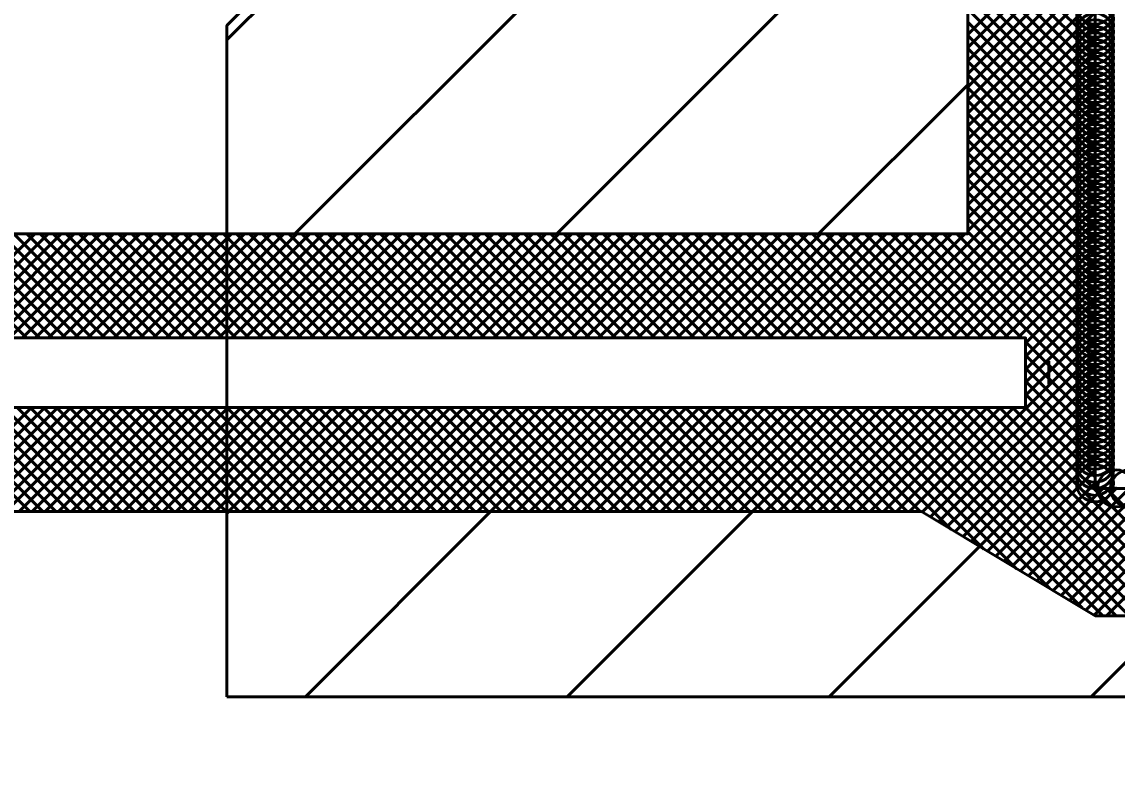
# Model space of a CAD drawing. Extents: x -1 to 679, y 0 to 440.
# Drawn here: x 120.42 to 132.25, y 154.51 to 162.55 of the extents above; entities that cross this region are included whole.
import ezdxf

# ---------------------------------------------------------------- set-up
doc = ezdxf.new("R2010")
doc.units = 0
doc.header["$LTSCALE"] = 0.8
doc.header["$PDMODE"] = 32
doc.header["$PDSIZE"] = 0.4
doc.layers.add('1', color=7, linetype='Continuous', lineweight=53)

msp = doc.modelspace()

# ---------------------------------------------------------------- linework, layer by layer
at = {"layer": '1'}
for p, q in [((132.0128, 162.445), (130.6378, 163.82)), ((130.6378, 162.4149), (132.0128, 163.7899)), ((132.0128, 162.3036), (130.6378, 163.6786)), ((130.6378, 162.2735), (132.0128, 163.6485)), ((132.0128, 162.1622), (130.6378, 163.5372)), ((130.6378, 162.1321), (132.0128, 163.5071)), ((132.0128, 162.0207), (130.6378, 163.3957)), ((130.6378, 161.9907), (132.0128, 163.3657)), ((132.0128, 161.8793), (130.6378, 163.2543)), ((130.6378, 161.8492), (132.0128, 163.2242)), ((132.0128, 161.7379), (130.6378, 163.1129)), ((122.6378, 162.3573), (123.2922, 163.0118)), ((123.3707, 160.2618), (126.1207, 163.0118)), ((126.1991, 160.2618), (128.9491, 163.0118)), ((130.6378, 161.7078), (132.0128, 163.0828)), ((132.0128, 161.5965), (130.6378, 162.9715)), ((130.6378, 161.5664), (132.0128, 162.9414)), ((132.0128, 161.4551), (130.6378, 162.8301)), ((130.6378, 161.425), (132.0128, 162.8)), ((132.0128, 161.3137), (130.6378, 162.6887)), ((130.6378, 161.2836), (132.0128, 162.6586)), ((132.0128, 161.1722), (130.6378, 162.5472)), ((130.6378, 161.1422), (132.0128, 162.5172)), ((132.0128, 161.0308), (130.6378, 162.4058)), ((130.6378, 161.0007), (132.0128, 162.3757)), ((132.0128, 160.8894), (130.6378, 162.2644)), ((130.6378, 160.8593), (132.0128, 162.2343)), ((132.0128, 160.748), (130.6378, 162.123)), ((130.6378, 160.7179), (132.0128, 162.0929)), ((132.0128, 160.6066), (130.6378, 161.9816)), ((130.6378, 160.5765), (132.0128, 161.9515)), ((129.0275, 160.2618), (130.6378, 161.8721)), ((132.0128, 160.4652), (130.6378, 161.8402)), ((130.6378, 160.4351), (132.0128, 161.8101)), ((132.0128, 160.3237), (130.6378, 161.6987)), ((130.6378, 160.2937), (132.0128, 161.6687)), ((129.6223, 159.1368), (132.0128, 161.5272)), ((132.0128, 160.1822), (130.6378, 161.5572)), ((129.7638, 159.1368), (132.0128, 161.3858)), ((132.0128, 160.0408), (130.6378, 161.4158)), ((129.9052, 159.1368), (132.0128, 161.2443)), ((132.0128, 159.8994), (130.6378, 161.2744)), ((130.0467, 159.1368), (132.0128, 161.1029)), ((132.0128, 159.758), (130.6378, 161.133)), ((132.0128, 159.6166), (130.6378, 160.9916)), ((130.1881, 159.1368), (132.0128, 160.9615)), ((130.3295, 159.1368), (132.0128, 160.8201)), ((132.0128, 159.4752), (130.6378, 160.8502)), ((130.4709, 159.1368), (132.0128, 160.6787)), ((132.0128, 159.3337), (130.6378, 160.7087)), ((130.6123, 159.1368), (132.0128, 160.5373)), ((132.0128, 159.1923), (130.6378, 160.5673)), ((132.0128, 159.0509), (130.6378, 160.4259)), ((130.7537, 159.1368), (132.0128, 160.3958)), ((132.0128, 158.9095), (130.6378, 160.2845)), ((120.4718, 159.1368), (119.3468, 160.2618)), ((119.44, 159.1368), (120.565, 160.2618)), ((120.6133, 159.1368), (119.4883, 160.2618)), ((119.5814, 159.1368), (120.7064, 160.2618)), ((120.7548, 159.1368), (119.6298, 160.2618)), ((119.7229, 159.1368), (120.8479, 160.2618)), ((120.8962, 159.1368), (119.7712, 160.2618)), ((119.8643, 159.1368), (120.9893, 160.2618)), ((121.0376, 159.1368), (119.9126, 160.2618)), ((120.0057, 159.1368), (121.1307, 160.2618)), ((121.179, 159.1368), (120.054, 160.2618)), ((120.1472, 159.1368), (121.2722, 160.2618)), ((121.3204, 159.1368), (120.1954, 160.2618)), ((120.2886, 159.1368), (121.4136, 160.2618)), ((121.4618, 159.1368), (120.3368, 160.2618)), ((120.43, 159.1368), (121.555, 160.2618)), ((121.6033, 159.1368), (120.4783, 160.2618)), ((120.5714, 159.1368), (121.6964, 160.2618)), ((121.7447, 159.1368), (120.6197, 160.2618)), ((120.7128, 159.1368), (121.8378, 160.2618)), ((121.8861, 159.1368), (120.7611, 160.2618)), ((120.8542, 159.1368), (121.9792, 160.2618)), ((122.0275, 159.1368), (120.9025, 160.2618)), ((120.9957, 159.1368), (122.1207, 160.2618)), ((122.1689, 159.1368), (121.0439, 160.2618)), ((121.1371, 159.1368), (122.2621, 160.2618)), ((122.3103, 159.1368), (121.1853, 160.2618)), ((121.2785, 159.1368), (122.4035, 160.2618)), ((122.4517, 159.1368), (121.3267, 160.2618)), ((121.4199, 159.1368), (122.5449, 160.2618)), ((122.5932, 159.1368), (121.4682, 160.2618)), ((121.5613, 159.1368), (122.6863, 160.2618)), ((122.7346, 159.1368), (121.6096, 160.2618)), ((121.7027, 159.1368), (122.8277, 160.2618)), ((122.876, 159.1368), (121.751, 160.2618)), ((121.8442, 159.1368), (122.9692, 160.2618)), ((123.0174, 159.1368), (121.8924, 160.2618)), ((121.9856, 159.1368), (123.1106, 160.2618)), ((123.1589, 159.1368), (122.0339, 160.2618)), ((122.1271, 159.1368), (123.2521, 160.2618)), ((123.3003, 159.1368), (122.1753, 160.2618)), ((122.2685, 159.1368), (123.3935, 160.2618)), ((123.4417, 159.1368), (122.3167, 160.2618)), ((122.4099, 159.1368), (123.5349, 160.2618)), ((123.5832, 159.1368), (122.4582, 160.2618)), ((122.5513, 159.1368), (123.6763, 160.2618)), ((123.7246, 159.1368), (122.5996, 160.2618)), ((122.6378, 160.2618), (122.6378, 157.2618)), ((122.6927, 159.1368), (123.8177, 160.2618)), ((123.866, 159.1368), (122.741, 160.2618)), ((122.8342, 159.1368), (123.9592, 160.2618)), ((124.0074, 159.1368), (122.8824, 160.2618)), ((122.9756, 159.1368), (124.1006, 160.2618)), ((124.1488, 159.1368), (123.0238, 160.2618)), ((123.117, 159.1368), (124.242, 160.2618)), ((124.2903, 159.1368), (123.1653, 160.2618)), ((123.2584, 159.1368), (124.3834, 160.2618)), ((124.4317, 159.1368), (123.3067, 160.2618)), ((123.3998, 159.1368), (124.5248, 160.2618)), ((124.5731, 159.1368), (123.4481, 160.2618)), ((123.5412, 159.1368), (124.6662, 160.2618)), ((124.7145, 159.1368), (123.5895, 160.2618)), ((123.6827, 159.1368), (124.8077, 160.2618)), ((124.8559, 159.1368), (123.7309, 160.2618)), ((123.8241, 159.1368), (124.9491, 160.2618)), ((124.9973, 159.1368), (123.8723, 160.2618)), ((123.9655, 159.1368), (125.0905, 160.2618)), ((125.1388, 159.1368), (124.0138, 160.2618)), ((124.1069, 159.1368), (125.2319, 160.2618)), ((125.2802, 159.1368), (124.1552, 160.2618)), ((124.2483, 159.1368), (125.3733, 160.2618)), ((125.4216, 159.1368), (124.2966, 160.2618)), ((124.3897, 159.1368), (125.5147, 160.2618)), ((125.563, 159.1368), (124.438, 160.2618)), ((124.5312, 159.1368), (125.6562, 160.2618)), ((125.7045, 159.1368), (124.5795, 160.2618)), ((124.6727, 159.1368), (125.7977, 160.2618)), ((125.8459, 159.1368), (124.7209, 160.2618)), ((124.8141, 159.1368), (125.9391, 160.2618)), ((125.9873, 159.1368), (124.8623, 160.2618)), ((124.9555, 159.1368), (126.0805, 160.2618)), ((126.1287, 159.1368), (125.0037, 160.2618)), ((125.0969, 159.1368), (126.2219, 160.2618)), ((126.2702, 159.1368), (125.1452, 160.2618)), ((125.2383, 159.1368), (126.3633, 160.2618)), ((126.4116, 159.1368), (125.2866, 160.2618)), ((125.3798, 159.1368), (126.5048, 160.2618)), ((126.553, 159.1368), (125.428, 160.2618)), ((125.5212, 159.1368), (126.6462, 160.2618)), ((126.6944, 159.1368), (125.5694, 160.2618)), ((125.6626, 159.1368), (126.7876, 160.2618)), ((126.8358, 159.1368), (125.7108, 160.2618)), ((125.804, 159.1368), (126.929, 160.2618)), ((126.9772, 159.1368), (125.8522, 160.2618)), ((125.9454, 159.1368), (127.0704, 160.2618)), ((127.1187, 159.1368), (125.9937, 160.2618)), ((126.0868, 159.1368), (127.2118, 160.2618)), ((127.2601, 159.1368), (126.1351, 160.2618)), ((126.2283, 159.1368), (127.3533, 160.2618)), ((127.4015, 159.1368), (126.2765, 160.2618)), ((126.3697, 159.1368), (127.4947, 160.2618)), ((127.5429, 159.1368), (126.4179, 160.2618)), ((126.5111, 159.1368), (127.6361, 160.2618)), ((127.6843, 159.1368), (126.5593, 160.2618)), ((126.6525, 159.1368), (127.7775, 160.2618)), ((127.8257, 159.1368), (126.7007, 160.2618)), ((126.7939, 159.1368), (127.9189, 160.2618)), ((127.9672, 159.1368), (126.8422, 160.2618)), ((126.9353, 159.1368), (128.0603, 160.2618)), ((128.1087, 159.1368), (126.9837, 160.2618)), ((127.0767, 159.1368), (128.2018, 160.2618)), ((128.2501, 159.1368), (127.1251, 160.2618)), ((127.2182, 159.1368), (128.3432, 160.2618)), ((128.3915, 159.1368), (127.2665, 160.2618)), ((127.3597, 159.1368), (128.4847, 160.2618)), ((128.5329, 159.1368), (127.4079, 160.2618)), ((127.5011, 159.1368), (128.6261, 160.2618)), ((128.6743, 159.1368), (127.5493, 160.2618)), ((127.6425, 159.1368), (128.7675, 160.2618)), ((128.8158, 159.1368), (127.6907, 160.2618)), ((127.7839, 159.1368), (128.9089, 160.2618)), ((128.9572, 159.1368), (127.8322, 160.2618)), ((127.9253, 159.1368), (129.0503, 160.2618)), ((129.0986, 159.1368), (127.9736, 160.2618)), ((128.0667, 159.1368), (129.1917, 160.2618)), ((129.24, 159.1368), (128.115, 160.2618)), ((128.2082, 159.1368), (129.3332, 160.2618)), ((129.3814, 159.1368), (128.2564, 160.2618)), ((128.3496, 159.1368), (129.4746, 160.2618)), ((129.5228, 159.1368), (128.3978, 160.2618)), ((128.491, 159.1368), (129.616, 160.2618)), ((129.6643, 159.1368), (128.5393, 160.2618)), ((128.6324, 159.1368), (129.7574, 160.2618)), ((129.8057, 159.1368), (128.6807, 160.2618)), ((128.7738, 159.1368), (129.8988, 160.2618)), ((129.9471, 159.1368), (128.8221, 160.2618)), ((128.9152, 159.1368), (130.0402, 160.2618)), ((130.0885, 159.1368), (128.9635, 160.2618)), ((129.0567, 159.1368), (130.1817, 160.2618)), ((130.2299, 159.1368), (129.1049, 160.2618)), ((129.1981, 159.1368), (130.3231, 160.2618)), ((130.3713, 159.1368), (129.2463, 160.2618)), ((129.3395, 159.1368), (130.4645, 160.2618)), ((130.5127, 159.1368), (129.3877, 160.2618)), ((129.4809, 159.1368), (130.6059, 160.2618)), ((130.6542, 159.1368), (129.5292, 160.2618)), ((130.7957, 159.1368), (129.6707, 160.2618)), ((130.9371, 159.1368), (129.8121, 160.2618)), ((131.0785, 159.1368), (129.9535, 160.2618)), ((131.2199, 159.1368), (130.0949, 160.2618)), ((132.0128, 158.4853), (130.2363, 160.2618)), ((132.0128, 158.6267), (130.3777, 160.2618)), ((132.0128, 158.7681), (130.5192, 160.2618)), ((130.8952, 159.1368), (132.0128, 160.2544)), ((131.0366, 159.1368), (132.0128, 160.113)), ((131.178, 159.1368), (132.0128, 159.9716)), ((131.2628, 159.0802), (132.0128, 159.8302)), ((131.2628, 158.9387), (132.0128, 159.6887)), ((131.2628, 158.7973), (132.0128, 159.5473)), ((131.2628, 158.6559), (132.0128, 159.4059)), ((131.2628, 158.5145), (132.0128, 159.2645)), ((130.1464, 157.2566), (132.0128, 159.1231)), ((132.0128, 158.3438), (131.2628, 159.0938)), ((130.2347, 157.2036), (132.0128, 158.9816)), ((132.0128, 158.2024), (131.2628, 158.9524)), ((131.5128, 158.8868), (131.5128, 158.6368)), ((130.3232, 157.1506), (132.0128, 158.8402)), ((132.0128, 158.061), (131.2628, 158.811)), ((130.4116, 157.0975), (132.0128, 158.6987)), ((132.0128, 157.9196), (131.2628, 158.6696)), ((130.4999, 157.0445), (132.0128, 158.5573)), ((132.0128, 157.7782), (131.2628, 158.5282)), ((120.5084, 157.2618), (119.3834, 158.3868)), ((119.4035, 157.2618), (120.5285, 158.3868)), ((120.6498, 157.2618), (119.5248, 158.3868)), ((119.5449, 157.2618), (120.6699, 158.3868)), ((120.7912, 157.2618), (119.6662, 158.3868)), ((119.6863, 157.2618), (120.8113, 158.3868)), ((120.9327, 157.2618), (119.8077, 158.3868)), ((119.8277, 157.2618), (120.9527, 158.3868)), ((121.0741, 157.2618), (119.9491, 158.3868)), ((119.9692, 157.2618), (121.0942, 158.3868)), ((121.2155, 157.2618), (120.0905, 158.3868)), ((120.1106, 157.2618), (121.2356, 158.3868)), ((121.3569, 157.2618), (120.2319, 158.3868)), ((120.2521, 157.2618), (121.3771, 158.3868)), ((121.4983, 157.2618), (120.3733, 158.3868)), ((120.3935, 157.2618), (121.5185, 158.3868)), ((121.6397, 157.2618), (120.5147, 158.3868)), ((120.5349, 157.2618), (121.6599, 158.3868)), ((121.7812, 157.2618), (120.6562, 158.3868)), ((120.6763, 157.2618), (121.8013, 158.3868)), ((121.9226, 157.2618), (120.7976, 158.3868)), ((120.8177, 157.2618), (121.9427, 158.3868)), ((122.064, 157.2618), (120.939, 158.3868)), ((120.9592, 157.2618), (122.0842, 158.3868)), ((122.2054, 157.2618), (121.0804, 158.3868)), ((121.1006, 157.2618), (122.2256, 158.3868)), ((122.3468, 157.2618), (121.2218, 158.3868)), ((121.242, 157.2618), (122.367, 158.3868)), ((122.4883, 157.2618), (121.3633, 158.3868)), ((121.3834, 157.2618), (122.5084, 158.3868)), ((122.6298, 157.2618), (121.5048, 158.3868)), ((121.5248, 157.2618), (122.6498, 158.3868)), ((122.7712, 157.2618), (121.6462, 158.3868)), ((121.6662, 157.2618), (122.7912, 158.3868)), ((122.9126, 157.2618), (121.7876, 158.3868)), ((121.8077, 157.2618), (122.9327, 158.3868)), ((123.054, 157.2618), (121.929, 158.3868)), ((121.9491, 157.2618), (123.0741, 158.3868)), ((123.1954, 157.2618), (122.0704, 158.3868)), ((122.0905, 157.2618), (123.2155, 158.3868)), ((123.3368, 157.2618), (122.2118, 158.3868)), ((122.2319, 157.2618), (123.3569, 158.3868)), ((123.4783, 157.2618), (122.3533, 158.3868)), ((122.3733, 157.2618), (123.4983, 158.3868)), ((123.6197, 157.2618), (122.4947, 158.3868)), ((122.5147, 157.2618), (123.6397, 158.3868)), ((123.7611, 157.2618), (122.6361, 158.3868)), ((122.6562, 157.2618), (123.7812, 158.3868)), ((123.9025, 157.2618), (122.7775, 158.3868)), ((122.7977, 157.2618), (123.9227, 158.3868)), ((124.0439, 157.2618), (122.9189, 158.3868)), ((122.9391, 157.2618), (124.0641, 158.3868)), ((124.1853, 157.2618), (123.0603, 158.3868)), ((123.0805, 157.2618), (124.2055, 158.3868)), ((124.3267, 157.2618), (123.2017, 158.3868)), ((123.2219, 157.2618), (124.3469, 158.3868)), ((124.4682, 157.2618), (123.3432, 158.3868)), ((123.3633, 157.2618), (124.4883, 158.3868)), ((124.6096, 157.2618), (123.4846, 158.3868)), ((123.5048, 157.2618), (124.6298, 158.3868)), ((124.751, 157.2618), (123.626, 158.3868)), ((123.6462, 157.2618), (124.7712, 158.3868)), ((124.8924, 157.2618), (123.7674, 158.3868)), ((123.7876, 157.2618), (124.9126, 158.3868)), ((125.0339, 157.2618), (123.9089, 158.3868)), ((123.929, 157.2618), (125.054, 158.3868)), ((125.1753, 157.2618), (124.0503, 158.3868)), ((124.0704, 157.2618), (125.1954, 158.3868)), ((125.3167, 157.2618), (124.1917, 158.3868)), ((124.2118, 157.2618), (125.3368, 158.3868)), ((125.4582, 157.2618), (124.3332, 158.3868)), ((124.3533, 157.2618), (125.4783, 158.3868)), ((125.5996, 157.2618), (124.4746, 158.3868)), ((124.4947, 157.2618), (125.6197, 158.3868)), ((125.741, 157.2618), (124.616, 158.3868)), ((124.6361, 157.2618), (125.7611, 158.3868)), ((125.8824, 157.2618), (124.7574, 158.3868)), ((124.7775, 157.2618), (125.9025, 158.3868)), ((126.0238, 157.2618), (124.8988, 158.3868)), ((124.9189, 157.2618), (126.0439, 158.3868)), ((126.1653, 157.2618), (125.0403, 158.3868)), ((125.0603, 157.2618), (126.1853, 158.3868)), ((126.3067, 157.2618), (125.1817, 158.3868)), ((125.2017, 157.2618), (126.3267, 158.3868)), ((126.4481, 157.2618), (125.3231, 158.3868)), ((125.3432, 157.2618), (126.4682, 158.3868)), ((126.5895, 157.2618), (125.4645, 158.3868)), ((125.4847, 157.2618), (126.6097, 158.3868)), ((126.7309, 157.2618), (125.6059, 158.3868)), ((125.6261, 157.2618), (126.7511, 158.3868)), ((126.8723, 157.2618), (125.7473, 158.3868)), ((125.7675, 157.2618), (126.8925, 158.3868)), ((127.0138, 157.2618), (125.8888, 158.3868)), ((125.9089, 157.2618), (127.0339, 158.3868)), ((127.1552, 157.2618), (126.0302, 158.3868)), ((126.0503, 157.2618), (127.1753, 158.3868)), ((127.2966, 157.2618), (126.1716, 158.3868)), ((126.1917, 157.2618), (127.3167, 158.3868)), ((127.438, 157.2618), (126.313, 158.3868)), ((126.3332, 157.2618), (127.4582, 158.3868)), ((127.5795, 157.2618), (126.4545, 158.3868)), ((126.4746, 157.2618), (127.5996, 158.3868)), ((127.7209, 157.2618), (126.5959, 158.3868)), ((126.616, 157.2618), (127.741, 158.3868)), ((127.8623, 157.2618), (126.7373, 158.3868)), ((126.7574, 157.2618), (127.8824, 158.3868)), ((128.0037, 157.2618), (126.8787, 158.3868)), ((126.8988, 157.2618), (128.0238, 158.3868)), ((128.1452, 157.2618), (127.0202, 158.3868)), ((127.0403, 157.2618), (128.1652, 158.3868)), ((128.2866, 157.2618), (127.1616, 158.3868)), ((127.1817, 157.2618), (128.3067, 158.3868)), ((128.428, 157.2618), (127.303, 158.3868)), ((127.3231, 157.2618), (128.4481, 158.3868)), ((128.5694, 157.2618), (127.4444, 158.3868)), ((127.4645, 157.2618), (128.5895, 158.3868)), ((128.7108, 157.2618), (127.5858, 158.3868)), ((127.6059, 157.2618), (128.7309, 158.3868)), ((128.8522, 157.2618), (127.7272, 158.3868)), ((127.7473, 157.2618), (128.8723, 158.3868)), ((128.9937, 157.2618), (127.8687, 158.3868)), ((127.8888, 157.2618), (129.0138, 158.3868)), ((129.1351, 157.2618), (128.0101, 158.3868)), ((128.0302, 157.2618), (129.1552, 158.3868)), ((129.2765, 157.2618), (128.1515, 158.3868)), ((128.1717, 157.2618), (129.2967, 158.3868)), ((129.4179, 157.2618), (128.2929, 158.3868)), ((128.3131, 157.2618), (129.4381, 158.3868)), ((129.5593, 157.2618), (128.4343, 158.3868)), ((128.4545, 157.2618), (129.5795, 158.3868)), ((129.7007, 157.2618), (128.5757, 158.3868)), ((128.5959, 157.2618), (129.7209, 158.3868)), ((129.8422, 157.2618), (128.7172, 158.3868)), ((128.7373, 157.2618), (129.8623, 158.3868)), ((129.9837, 157.2618), (128.8587, 158.3868)), ((128.8787, 157.2618), (130.0037, 158.3868)), ((130.1251, 157.2618), (129.0001, 158.3868)), ((129.0202, 157.2618), (130.1452, 158.3868)), ((130.4594, 157.0688), (129.1415, 158.3868)), ((129.1616, 157.2618), (130.2866, 158.3868)), ((130.813, 156.8567), (129.2829, 158.3868)), ((129.303, 157.2618), (130.428, 158.3868)), ((131.1665, 156.6445), (129.4243, 158.3868)), ((129.4444, 157.2618), (130.5694, 158.3868)), ((131.5201, 156.4324), (129.5658, 158.3868)), ((129.5858, 157.2618), (130.7108, 158.3868)), ((131.8737, 156.2202), (129.7072, 158.3868)), ((129.7272, 157.2618), (130.8522, 158.3868)), ((132.0986, 156.1368), (129.8486, 158.3868)), ((129.8687, 157.2618), (130.9937, 158.3868)), ((132.24, 156.1368), (129.99, 158.3868)), ((130.0101, 157.2618), (131.1351, 158.3868)), ((132.3814, 156.1368), (130.1314, 158.3868)), ((132.5228, 156.1368), (130.2728, 158.3868)), ((132.6643, 156.1368), (130.4143, 158.3868)), ((132.8057, 156.1368), (130.5557, 158.3868)), ((130.5883, 156.9914), (132.0128, 158.4159)), ((132.9471, 156.1368), (130.6971, 158.3868)), ((133.0885, 156.1368), (130.8385, 158.3868)), ((133.2299, 156.1368), (130.9799, 158.3868)), ((133.3713, 156.1368), (131.1213, 158.3868)), ((132.0128, 157.6367), (131.2627, 158.3868)), ((130.6767, 156.9384), (132.0128, 158.2745)), ((130.7651, 156.8854), (132.0128, 158.1331)), ((130.8535, 156.8323), (132.0128, 157.9917)), ((130.9419, 156.7793), (132.0128, 157.8502)), ((131.0302, 156.7262), (132.0128, 157.7088)), ((131.1187, 156.6732), (132.0128, 157.5674)), ((131.2071, 156.6202), (132.0986, 157.5118)), ((131.2954, 156.5672), (132.24, 157.5118)), ((131.3838, 156.5142), (132.3814, 157.5118)), ((131.4723, 156.4611), (132.5228, 157.5118)), ((131.5606, 156.4081), (132.6643, 157.5118)), ((131.649, 156.3551), (132.8057, 157.5118)), ((131.7374, 156.302), (132.9471, 157.5118)), ((131.8257, 156.249), (133.0886, 157.5118)), ((131.9142, 156.1959), (133.23, 157.5118)), ((132.0026, 156.1429), (133.3714, 157.5118)), ((133.5127, 156.1368), (132.1377, 157.5118)), ((132.1378, 156.1368), (133.5128, 157.5118)), ((122.6378, 157.2424), (122.6572, 157.2618)), ((123.4856, 155.2618), (125.4856, 157.2618)), ((126.314, 155.2618), (128.314, 157.2618)), ((129.1424, 155.2618), (130.7657, 156.885)), ((131.9708, 155.2618), (132.8458, 156.1368))]:
    msp.add_line(p, q, dxfattribs=at)
for points in [[(132.0128, 157.5118), (132.0128, 169.0118), (134.5128, 169.0118), (134.5128, 157.5118)], [(132.0128, 169.0118), (134.5128, 169.0118), (134.5128, 157.5118), (132.0128, 157.5118)], [(113.6378, 158.3868), (113.6378, 159.1368), (131.2628, 159.1368), (131.2628, 158.3868)]]:
    msp.add_lwpolyline(points, close=True, dxfattribs=at)
for points in [[(135.8878, 161.8149), (135.8878, 156.1368), (132.0128, 156.1368), (130.1378, 157.2618), (122.6378, 157.2618), (113.1378, 157.2618), (113.1378, 158.1368), (113.1378, 159.3868), (113.1378, 160.2618), (122.6378, 160.2618), (130.6378, 160.2618), (130.6378, 166.2618), (122.6378, 166.2618)], [(122.6378, 160.2618), (130.6378, 160.2618), (130.6378, 166.2618), (122.6378, 166.2618)], [(122.6378, 160.2618), (122.6378, 162.5118), (123.1378, 163.0118)], [(135.8878, 161.8149), (135.8878, 156.1368), (132.0128, 156.1368), (130.1378, 157.2618), (122.6378, 157.2618)], [(122.6378, 155.2618), (122.6378, 157.2618), (130.1378, 157.2618), (132.0128, 156.1368), (135.8878, 156.1368)], [(138.1378, 156.1368), (138.1378, 154.5118), (133.1378, 154.5118), (132.6378, 155.2618), (122.6378, 155.2618)]]:
    msp.add_lwpolyline(points, dxfattribs=at)
for p in [(132.0128, 162.7278), (132.0128, 162.6586), (132.0128, 162.5864), (132.0128, 162.5172), (132.0128, 162.445), (132.0128, 162.3757), (132.0128, 162.3036), (132.0128, 162.2343), (132.0128, 162.1622), (132.0128, 162.0929), (132.0128, 162.0207), (132.0128, 161.9515), (132.0128, 161.8793), (132.0128, 161.8101), (132.0128, 161.7379), (132.0128, 161.6687), (132.0128, 161.5965), (132.0128, 161.5272), (132.0128, 161.4551), (132.0128, 161.3858), (132.0128, 161.3137), (132.0128, 161.2443), (132.0128, 161.1722), (132.0128, 161.1029), (132.0128, 161.0308), (132.0128, 160.9615), (132.0128, 160.8894), (132.0128, 160.8201), (132.0128, 160.748), (132.0128, 160.6787), (132.0128, 160.6066), (132.0128, 160.5373), (132.0128, 160.4652), (132.0128, 160.3958), (132.0128, 160.3237), (132.0128, 160.2544), (132.0128, 160.1822), (132.0128, 160.113), (132.0128, 160.0408), (132.0128, 159.9716), (132.0128, 159.8994), (132.0128, 159.8302), (132.0128, 159.758), (132.0128, 159.6887), (132.0128, 159.6166), (132.0128, 159.5473), (132.0128, 159.4752), (132.0128, 159.4059), (132.0128, 159.3337), (132.0128, 159.2645), (132.0128, 159.1923), (132.0128, 159.1231), (132.0128, 159.0509), (132.0128, 158.9816), (132.0128, 158.9095), (132.0128, 158.8402), (132.0128, 158.7681), (132.0128, 158.6987), (132.0128, 158.6267), (132.0128, 158.5573), (132.0128, 158.4853), (132.0128, 158.4159), (132.0128, 158.3438), (132.0128, 158.2745), (132.0128, 158.2024), (132.0128, 158.1331), (132.0128, 158.061), (132.0128, 157.9917), (132.0128, 157.9196), (132.0128, 157.8502), (132.0128, 157.7782), (132.0128, 157.7088), (132.0128, 157.6367), (132.0128, 157.5674), (132.24, 157.5118), (132.3814, 157.5118)]:
    msp.add_point(p, dxfattribs=at)

doc.saveas('drawing.dxf')
